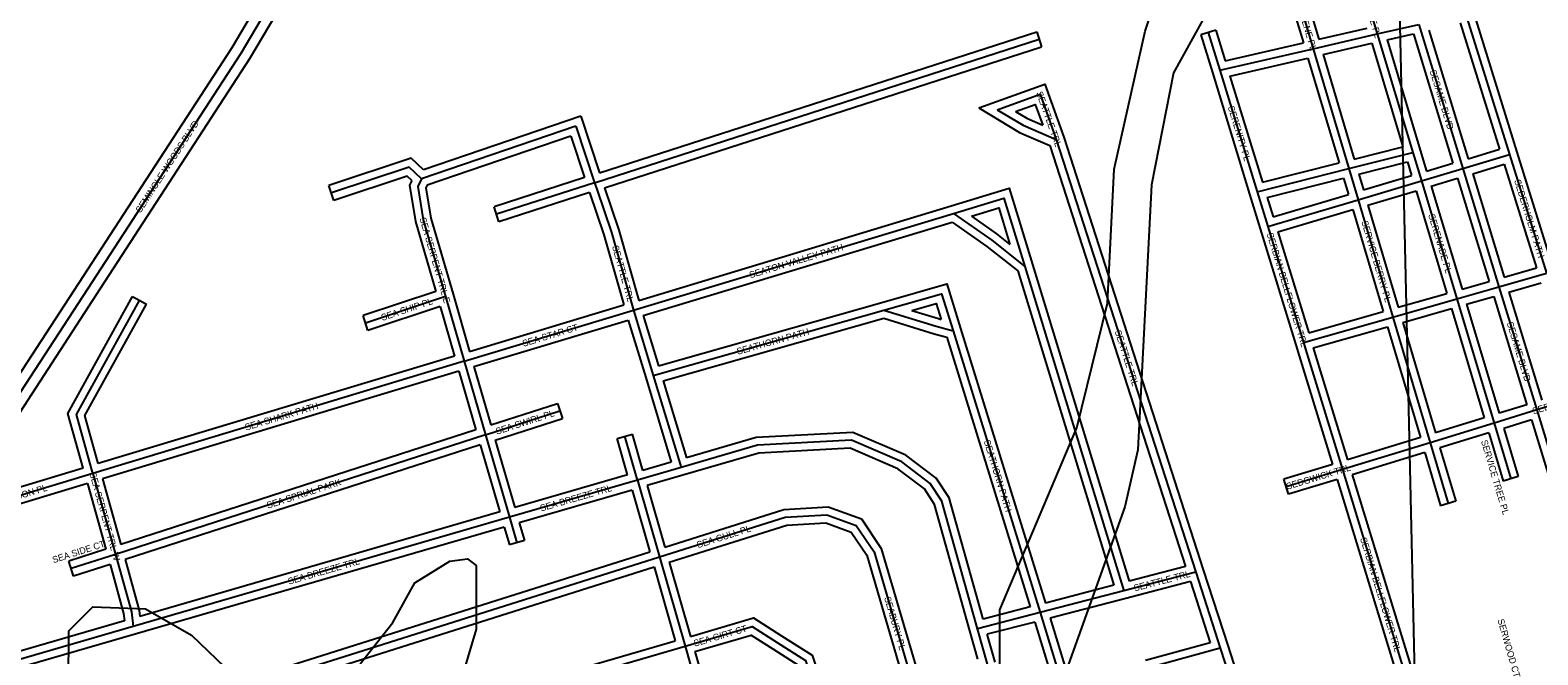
# Model space of a CAD drawing. Extents: x 457167 to 656239, y 1787309 to 1969297.
# Drawn here: x 596108 to 601845, y 1851270 to 1853646 of the extents above; entities that cross this region are included whole.
import ezdxf

# ---------------------------------------------------------------- set-up
doc = ezdxf.new("R2010")
doc.units = 0
for name, color, linetype in [('Level 1', 7, 'Continuous'), ('Level 22', 7, 'Continuous'), ('Level 23', 7, 'Continuous'), ('Level 31', 7, 'Continuous'), ('Level 32', 7, 'Continuous'), ('Level 34', 7, 'Continuous'), ('Level 7', 7, 'Continuous')]:
    doc.layers.add(name, color=color, linetype=linetype)

msp = doc.modelspace()

# ---------------------------------------------------------------- linework, layer by layer
at = {"layer": 'Level 1'}
msp.add_line((601380.825, 1851041.752), (601139.481, 1861606.653), dxfattribs=at)
at = {"layer": 'Level 22'}
msp.add_line((596325.593, 1852660.696), (596034.542, 1852213.537), dxfattribs=at)
msp.add_lwpolyline([(597804.935, 1855505.204), (597727.868, 1855280.965), (597447.57, 1854564.328), (597371.133, 1854338.271), (596908.95, 1853557.201), (596325.593, 1852660.696)], dxfattribs=at)
at = {"layer": 'Level 23'}
for p, q in [((596292.069, 1852682.516), (596008.168, 1852246.344)), ((596359.117, 1852638.876), (596068.066, 1852191.716))]:
    msp.add_line(p, q, dxfattribs=at)
for points in [[(597767.105, 1855518.205), (597690.31, 1855294.756), (597409.977, 1854578.027), (597334.58, 1854355.044), (596874.96, 1853578.303), (596292.066, 1852682.513)], [(597842.764, 1855492.203), (597765.425, 1855267.173), (597485.163, 1854550.629), (597407.687, 1854321.498), (596942.942, 1853536.097), (596359.12, 1852638.879)]]:
    msp.add_lwpolyline(points, dxfattribs=at)
at = {"layer": 'Level 31'}
for p, q in [((601166.169, 1853854.654), (601233.325, 1853631.286)), ((600934.287, 1853763.363), (600990.354, 1853575.283)), ((601568.65, 1853712.246), (601736.58, 1853173.1)), ((600590.935, 1853636.604), (600634.97, 1853493.268)), ((601233.325, 1853631.286), (601391.591, 1853667.779)), ((601391.591, 1853667.779), (601559.505, 1853119.542)), ((598255.381, 1853065.633), (599947.542, 1853611.026)), ((600990.354, 1853575.283), (601233.325, 1853631.286)), ((601233.325, 1853631.286), (601368.91, 1853180.548)), ((600634.97, 1853493.268), (600990.354, 1853575.283)), ((600990.354, 1853575.283), (601125.927, 1853119.091)), ((600634.97, 1853493.268), (600776.578, 1853031.247)), ((598184.726, 1853280.648), (597597.397, 1853080.482)), ((598184.726, 1853280.648), (598255.381, 1853065.633)), ((600012.225, 1853229.481), (600542.985, 1851584.714)), ((601125.927, 1853119.091), (601368.91, 1853180.548)), ((601368.91, 1853180.548), (601401.54, 1853072.503)), ((601401.54, 1853072.503), (601559.505, 1853119.542)), ((601559.505, 1853119.542), (601736.58, 1853173.1)), ((601559.505, 1853119.542), (601697.006, 1852669.895)), ((601736.58, 1853173.1), (601877.263, 1852721.266)), ((598255.381, 1853065.633), (597882.418, 1852945.855)), ((600776.578, 1853031.247), (601125.927, 1853119.091)), ((601125.927, 1853119.091), (601161.088, 1853000.859)), ((601161.088, 1853000.859), (601401.54, 1853072.503)), ((601401.54, 1853072.503), (601536.176, 1852623.95)), ((600776.578, 1853031.247), (600817.447, 1852898.461)), ((598403.294, 1852580.685), (599621.517, 1852948.623)), ((600817.447, 1852898.461), (601161.088, 1853000.859)), ((601161.088, 1853000.859), (601293.497, 1852554.853)), ((600817.447, 1852898.461), (600952.725, 1852457.906)), ((598319.71, 1852876.082), (598403.294, 1852580.685)), ((599892.427, 1852747.523), (600269.414, 1851513.489)), ((601697.006, 1852669.895), (601877.263, 1852721.266)), ((601536.176, 1852623.95), (601697.006, 1852669.895)), ((601697.006, 1852669.895), (601840.532, 1852201.33)), ((597688.058, 1852633.075), (597383.88, 1852531.737)), ((597688.058, 1852633.075), (597759.616, 1852386.421)), ((601293.497, 1852554.853), (601536.176, 1852623.95)), ((601536.176, 1852623.95), (601678.102, 1852151.386)), ((597759.616, 1852386.421), (598403.294, 1852580.685)), ((598403.294, 1852580.685), (598478.675, 1852332.936)), ((598478.675, 1852332.936), (599356.415, 1852581.398)), ((600952.725, 1852457.906), (601293.497, 1852554.853)), ((601293.497, 1852554.853), (601435.094, 1852076.836)), ((599619.565, 1852502.453), (599950.618, 1851431.062)), ((600952.725, 1852457.906), (600965.397, 1852416.432)), ((597759.616, 1852386.421), (596346.433, 1851959.585)), ((597759.616, 1852386.421), (597840.992, 1852106.299)), ((600965.397, 1852416.432), (601100.996, 1851974.422)), ((598478.675, 1852332.936), (598584.912, 1851982.645)), ((601840.532, 1852201.33), (601678.102, 1852151.386)), ((602021.752, 1852257.065), (601840.532, 1852201.33)), ((601840.532, 1852201.33), (602121.888, 1851280.574)), ((597840.992, 1852106.299), (598123.828, 1852197.854)), ((601678.102, 1852151.386), (601435.094, 1852076.836)), ((601678.102, 1852151.386), (601741.462, 1851939.661)), ((597840.992, 1852106.299), (596432.212, 1851651.816)), ((597840.992, 1852106.299), (597931.55, 1851793.072)), ((598418.526, 1851934.128), (598370.397, 1852101.472)), ((601435.094, 1852076.836), (601100.996, 1851974.422)), ((601435.094, 1852076.836), (601503.518, 1851845.466)), ((598584.912, 1851982.645), (598418.526, 1851934.128)), ((601100.996, 1851974.422), (600887.606, 1851909.649)), ((601100.996, 1851974.422), (601379.802, 1851063.482)), ((596346.433, 1851959.585), (596432.212, 1851651.816)), ((598418.526, 1851934.128), (597931.55, 1851793.072)), ((598418.526, 1851934.128), (598502.437, 1851642.366)), ((597931.55, 1851793.072), (596499.581, 1851377.531)), ((597931.55, 1851793.072), (597960.051, 1851696.665)), ((596432.212, 1851651.816), (596264.035, 1851597.906)), ((596432.212, 1851651.816), (596492.985, 1851433.541)), ((596936.953, 1851148.109), (598502.437, 1851642.366)), ((598502.437, 1851642.366), (598599.647, 1851303.313)), ((600542.985, 1851584.714), (600269.414, 1851513.489)), ((600542.985, 1851584.714), (600636.15, 1851295.853)), ((600269.414, 1851513.489), (599950.618, 1851431.062)), ((596492.985, 1851433.541), (596499.581, 1851377.531)), ((599950.618, 1851431.062), (599712.715, 1851369.606)), ((599950.618, 1851431.062), (600042.81, 1851132.383)), ((596499.581, 1851377.531), (596006.857, 1851235.056)), ((599750.714, 1851234.641), (599712.715, 1851369.606)), ((597060.331, 1850856.645), (598599.647, 1851303.313)), ((600636.15, 1851295.853), (600359.385, 1851219.541)), ((600636.15, 1851295.853), (601137.175, 1849743.866))]:
    msp.add_line(p, q, dxfattribs=at)
for points in [[(599787.651, 1853343.273), (599950.728, 1853401.935), (600012.225, 1853229.481)], [(599787.651, 1853343.273), (599886.245, 1853283.852), (600012.225, 1853229.481)], [(597597.397, 1853080.482), (597550.351, 1853124.555), (597254.141, 1853026.48)], [(597597.397, 1853080.482), (597582.707, 1853051.051), (597603.518, 1852924.475), (597688.058, 1852633.075)], [(598255.381, 1853065.633), (598263.62, 1853040.893), (598319.71, 1852876.082)], [(599621.517, 1852948.623), (599813.245, 1853006.877), (599892.427, 1852747.523)], [(599621.517, 1852948.623), (599766.527, 1852847.678), (599892.427, 1852747.523)], [(596346.433, 1851959.585), (596283.761, 1852184.409), (596523.853, 1852618.196)], [(599356.415, 1852581.398), (599575.849, 1852643.608), (599619.565, 1852502.453)], [(599356.415, 1852581.398), (599555.605, 1852520.005), (599619.565, 1852502.453)], [(599712.715, 1851369.606), (599576.878, 1851854.166), (599532.73, 1851921.869), (599424.298, 1852003.851), (599233.414, 1852085.959), (598875.244, 1852067.237), (598584.912, 1851982.645)], [(596346.433, 1851959.585), (595797.011, 1851793.931), (595708.469, 1851768.256)], [(598502.437, 1851642.366), (598981.152, 1851793.624), (599139.705, 1851802.835)], [(599139.705, 1851802.835), (599251.383, 1851761.937), (599319.04, 1851661.836), (599473.276, 1851135.793)], [(598599.647, 1851303.313), (598855.72, 1851377.826), (598950.178, 1851317.681)], [(598599.647, 1851303.313), (598635.745, 1851177.078), (598656.324, 1851103.23)], [(598950.178, 1851317.681), (599058.313, 1851248.789), (599136.59, 1851016.31)]]:
    msp.add_lwpolyline(points, dxfattribs=at)
at = {"layer": 'Level 32'}
for p, q in [((600905.537, 1853754.792), (600952.475, 1853597.33)), ((600963.037, 1853771.933), (601011.057, 1853610.841)), ((601597.294, 1853721.166), (601765.223, 1853182.021)), ((598274.569, 1853103.337), (599938.339, 1853639.58)), ((599938.339, 1853639.58), (599956.745, 1853582.471)), ((600619.612, 1853645.413), (600562.257, 1853627.793)), ((600619.612, 1853645.413), (600655.442, 1853528.781)), ((601011.058, 1853610.841), (601195.371, 1853653.324)), ((601429.675, 1853645.874), (601579.434, 1853156.912)), ((601549.12, 1853674.062), (601698.94, 1853193.058)), ((598293.443, 1853046.38), (599956.745, 1853582.471)), ((600562.257, 1853627.793), (600606.292, 1853484.458)), ((600655.442, 1853528.781), (600952.475, 1853597.331)), ((601028.207, 1853553.219), (601212.688, 1853595.741)), ((601212.688, 1853595.741), (601331.145, 1853201.941)), ((601271.281, 1853609.25), (601371.092, 1853632.264)), ((601271.282, 1853609.249), (601397.638, 1853189.19)), ((601371.092, 1853632.264), (601521.965, 1853139.666)), ((600673.088, 1853471.275), (600969.628, 1853539.71)), ((600969.627, 1853539.71), (601088.251, 1853140.551)), ((601028.207, 1853553.221), (601146.482, 1853155.235)), ((600606.286, 1853484.476), (600747.895, 1853022.456)), ((600673.087, 1853471.276), (600796.907, 1853067.293)), ((598203.758, 1853318.829), (597604.764, 1853114.687)), ((598203.757, 1853318.829), (598274.569, 1853103.337)), ((598165.693, 1853242.466), (597618.735, 1853056.059)), ((598165.694, 1853242.466), (598217.451, 1853084.961)), ((600040.635, 1853239.127), (600571.535, 1851593.926)), ((599987.85, 1853207.325), (600504.675, 1851605.74)), ((601146.482, 1853155.234), (601331.145, 1853201.941)), ((601397.628, 1853189.221), (601421.618, 1853109.783)), ((601579.435, 1853156.912), (601698.941, 1853193.058)), ((601765.224, 1853182.019), (601897.197, 1852758.156)), ((600796.907, 1853067.293), (601088.251, 1853140.551)), ((601163.594, 1853097.672), (601348.476, 1853144.435)), ((601348.477, 1853144.435), (601364.114, 1853092.655)), ((601421.618, 1853109.783), (601521.964, 1853139.666)), ((601596.993, 1853099.538), (601716.78, 1853135.769)), ((601716.781, 1853135.769), (601839.48, 1852741.693)), ((598217.451, 1853084.96), (597873.245, 1852974.417)), ((600814.549, 1853009.86), (601105.365, 1853082.985)), ((601105.365, 1853082.986), (601123.784, 1853021.046)), ((601163.594, 1853097.672), (601181.286, 1853038.181)), ((601181.287, 1853038.181), (601364.114, 1853092.656)), ((601438.916, 1853052.331), (601539.524, 1853082.29)), ((601539.524, 1853082.29), (601659.38, 1852690.346)), ((601596.993, 1853099.538), (601717.088, 1852706.812)), ((597263.57, 1852998), (597244.712, 1853054.959)), ((598236.316, 1853028.001), (597891.59, 1852917.291)), ((598236.316, 1853028.001), (598291.055, 1852867.158)), ((598293.443, 1853046.38), (598348.362, 1852885.004)), ((600747.905, 1853022.422), (600788.774, 1852889.636)), ((600814.549, 1853009.86), (600837.374, 1852935.702)), ((600837.373, 1852935.702), (601123.784, 1853021.046)), ((601198.376, 1852980.665), (601381.412, 1853035.201)), ((601381.412, 1853035.201), (601498.693, 1852644.47)), ((601438.916, 1853052.331), (601556.399, 1852660.927)), ((597891.59, 1852917.291), (597873.245, 1852974.417)), ((598423.847, 1852618.231), (599612.842, 1852977.342)), ((600855.005, 1852878.349), (601140.875, 1852963.531)), ((601140.874, 1852963.531), (601256.1, 1852575.405)), ((601198.377, 1852980.665), (601313.813, 1852591.83)), ((598440.745, 1852560.656), (599616.292, 1852915.706)), ((598291.055, 1852867.158), (598366.398, 1852600.886)), ((598348.362, 1852885.004), (598423.847, 1852618.231)), ((600788.767, 1852889.655), (600924.045, 1852449.098)), ((600855.005, 1852878.349), (600972.777, 1852494.801)), ((599912.576, 1852784.266), (600289.699, 1851549.77)), ((599866.464, 1852729.841), (600231.567, 1851534.691)), ((601717.088, 1852706.812), (601839.48, 1852741.693)), ((601556.399, 1852660.927), (601659.38, 1852690.346)), ((601734.65, 1852649.428), (601857.32, 1852684.387)), ((596497.605, 1852632.724), (596550.1, 1852603.669)), ((597651.207, 1852652.419), (597374.397, 1852560.2)), ((597716.87, 1852641.433), (597779.979, 1852423.902)), ((598498.811, 1852369.815), (599348.243, 1852610.265)), ((601313.813, 1852591.83), (601498.693, 1852644.469)), ((601573.654, 1852603.455), (601676.942, 1852632.961)), ((601573.654, 1852603.455), (601698.147, 1852188.936)), ((601676.942, 1852632.961), (601803.069, 1852221.196)), ((601734.65, 1852649.428), (601860.42, 1852238.833)), ((597393.361, 1852503.275), (597374.397, 1852560.2)), ((597667.938, 1852594.75), (597393.361, 1852503.275)), ((597667.938, 1852594.75), (597722.535, 1852406.56)), ((597779.978, 1852423.902), (598366.398, 1852600.886)), ((598440.745, 1852560.657), (598498.812, 1852369.815)), ((598516.255, 1852312.393), (599356.053, 1852550.116)), ((600972.777, 1852494.801), (601256.1, 1852575.405)), ((601330.872, 1852534.302), (601515.95, 1852586.997)), ((601515.949, 1852586.997), (601640.79, 1852171.32)), ((597796.708, 1852366.277), (598383.305, 1852543.315)), ((598383.305, 1852543.314), (598449.974, 1852324.202)), ((599648.229, 1852511.309), (599970.828, 1851467.274)), ((600990.353, 1852437.418), (601273.16, 1852517.876)), ((601273.16, 1852517.876), (601397.887, 1852096.808)), ((601330.872, 1852534.301), (601455.255, 1852114.401)), ((599595.759, 1852477.876), (599912.671, 1851452.245)), ((600924.034, 1852449.138), (600936.706, 1852407.666)), ((600990.353, 1852437.418), (600994.087, 1852425.198)), ((597722.535, 1852406.56), (596367.1, 1851997.166)), ((600936.716, 1852407.633), (601063.49, 1851994.388)), ((600994.077, 1852425.231), (601120.88, 1852011.895)), ((597739.265, 1852348.935), (596383.213, 1851939.355)), ((597739.265, 1852348.935), (597804.055, 1852125.905)), ((597796.707, 1852366.277), (597861.173, 1852144.364)), ((598449.966, 1852324.228), (598547.402, 1852002.956)), ((598516.255, 1852312.394), (598605.009, 1852019.748)), ((597861.174, 1852144.365), (598114.588, 1852226.396)), ((598114.588, 1852226.396), (598133.066, 1852169.311)), ((601803.069, 1852221.197), (601698.147, 1852188.936)), ((597877.884, 1852086.707), (598133.066, 1852169.311)), ((601640.79, 1852171.319), (601455.254, 1852114.401)), ((601820.623, 1852163.821), (601715.379, 1852131.461)), ((601820.623, 1852163.821), (602084.343, 1851300.78)), ((597804.055, 1852125.905), (596452.725, 1851689.956)), ((597877.885, 1852086.707), (597952.032, 1851830.238)), ((598341.565, 1852093.179), (598399.229, 1852109.764)), ((598381.418, 1851954.612), (598341.565, 1852093.179)), ((598439.035, 1851971.358), (598399.229, 1852109.764)), ((601397.887, 1852096.808), (601120.88, 1852011.895)), ((601658.021, 1852113.845), (601472.284, 1852056.864)), ((601658.021, 1852113.845), (601712.721, 1851931.061)), ((601715.378, 1852131.461), (601770.203, 1851948.262)), ((597820.762, 1852068.249), (596468.839, 1851632.108)), ((597820.763, 1852068.249), (597894.405, 1851813.531)), ((601414.917, 1852039.271), (601138.458, 1851954.526)), ((601414.916, 1852039.271), (601474.748, 1851836.958)), ((601472.284, 1852056.864), (601532.286, 1851853.975)), ((598547.402, 1852002.956), (598439.035, 1851971.357)), ((601063.489, 1851994.389), (600878.892, 1851938.356)), ((596325.759, 1851922.016), (596395.561, 1851671.571)), ((596383.214, 1851939.355), (596452.725, 1851689.956)), ((598381.418, 1851954.612), (597952.033, 1851830.237)), ((598591.904, 1851953.433), (598455.619, 1851913.694)), ((600896.32, 1851880.941), (600878.892, 1851938.356)), ((601081.069, 1851937.02), (600896.32, 1851880.941)), ((601081.069, 1851937.021), (601351.115, 1851054.702)), ((601138.458, 1851954.526), (601399.825, 1851100.566)), ((601770.203, 1851948.262), (601712.721, 1851931.061)), ((598398.001, 1851896.949), (597968.87, 1851772.648)), ((598398.001, 1851896.948), (598465.524, 1851662.171)), ((598455.619, 1851913.694), (598522.757, 1851680.25)), ((597894.405, 1851813.531), (596525.233, 1851416.212)), ((601532.286, 1851853.975), (601474.748, 1851836.958)), ((597911.242, 1851755.941), (596507.941, 1851348.719)), ((597911.241, 1851755.941), (597931.28, 1851688.16)), ((597968.871, 1851772.647), (597988.82, 1851705.169)), ((597988.82, 1851705.169), (597931.28, 1851688.16)), ((596395.56, 1851671.571), (596254.876, 1851626.473)), ((596468.839, 1851632.108), (596522.507, 1851439.351)), ((596927.92, 1851176.717), (598465.523, 1851662.171)), ((596273.193, 1851569.336), (596254.876, 1851626.473)), ((596411.675, 1851613.728), (596273.193, 1851569.336)), ((596411.675, 1851613.728), (596463.461, 1851427.728)), ((596977.436, 1851129.43), (598482.089, 1851604.481)), ((598482.09, 1851604.481), (598562.567, 1851323.791)), ((598539.325, 1851622.559), (598620.184, 1851340.533)), ((600504.675, 1851605.74), (600289.698, 1851549.77)), ((600571.537, 1851593.923), (600664.702, 1851305.062)), ((600231.567, 1851534.691), (599970.828, 1851467.274)), ((600523.129, 1851548.543), (600276.973, 1851484.456)), ((600523.128, 1851548.542), (600597.984, 1851316.449)), ((600276.924, 1851484.444), (599988.551, 1851409.883)), ((596466.81, 1851399.285), (596021.405, 1851270.491)), ((596463.461, 1851427.727), (596466.81, 1851399.284)), ((596522.507, 1851439.352), (596525.232, 1851416.213)), ((599912.672, 1851452.244), (599733.668, 1851406.003)), ((599988.551, 1851409.883), (600062.894, 1851169.029)), ((596507.914, 1851348.711), (596051.49, 1851216.731)), ((599714.239, 1851253.493), (599683.838, 1851361.476)), ((599930.396, 1851394.853), (599749.9, 1851348.226)), ((599779.59, 1851242.771), (599749.9, 1851348.226)), ((599930.396, 1851394.852), (600004.975, 1851153.236)), ((597077.567, 1850892.883), (598562.566, 1851323.79)), ((600597.985, 1851316.449), (600351.411, 1851248.462)), ((600664.7, 1851305.07), (601165.725, 1849753.083))]:
    msp.add_line(p, q, dxfattribs=at)
for points in [[(599718.126, 1853350.146), (599968.88, 1853440.346), (600040.635, 1853239.127)], [(599718.126, 1853350.145), (599872.496, 1853257.111), (599987.85, 1853207.324)], [(599857.175, 1853336.398), (599932.575, 1853363.522), (599960.809, 1853284.347)], [(599857.175, 1853336.398), (599899.995, 1853310.594), (599960.809, 1853284.347)], [(597604.764, 1853114.687), (597557.849, 1853158.64), (597244.712, 1853054.959)], [(597560.568, 1853073.873), (597542.855, 1853090.47), (597263.57, 1852998)], [(597560.568, 1853073.873), (597551.529, 1853055.763), (597574.206, 1852917.837), (597651.207, 1852652.419)], [(597618.736, 1853056.059), (597613.885, 1853046.338), (597632.83, 1852931.111), (597716.87, 1852641.433)], [(599612.842, 1852977.342), (599833.19, 1853044.291), (599912.578, 1852784.261)], [(599689.427, 1852937.901), (599793.3, 1852969.462), (599835.54, 1852831.113)], [(599616.292, 1852915.706), (599748.6, 1852823.604), (599866.464, 1852729.841)], [(599689.427, 1852937.901), (599784.454, 1852871.753), (599835.54, 1852831.113)], [(599348.232, 1852610.261), (599595.842, 1852680.458), (599648.224, 1852511.328)], [(596309.645, 1851979.826), (596251.563, 1852188.188), (596497.605, 1852632.724)], [(596367.1, 1851997.166), (596315.959, 1852180.63), (596550.1, 1852603.669)], [(599462.167, 1852580.196), (599555.855, 1852606.757), (599574.711, 1852545.871)], [(599356.053, 1852550.116), (599547.215, 1852491.198), (599595.759, 1852477.876)], [(599462.167, 1852580.196), (599563.995, 1852548.812), (599574.711, 1852545.871)], [(599733.668, 1851406.003), (599604.522, 1851866.696), (599555, 1851942.641), (599439.491, 1852029.973), (599238.838, 1852116.284), (598870.198, 1852097.015), (598605.009, 1852019.748)], [(599683.829, 1851361.508), (599549.234, 1851841.636), (599510.461, 1851901.096), (599409.105, 1851977.727), (599227.99, 1852055.635), (598880.29, 1852037.459), (598591.898, 1851953.431)], [(596309.645, 1851979.826), (595788.504, 1851822.7), (595722.988, 1851803.701)], [(596325.759, 1851922.016), (595805.519, 1851765.161), (595753.087, 1851749.957)], [(598522.757, 1851680.249), (598975.68, 1851823.357), (599144.177, 1851833.146)], [(599144.176, 1851833.145), (599270.807, 1851786.773), (599346.513, 1851674.762), (599493.127, 1851174.713)], [(598539.325, 1851622.559), (598986.625, 1851763.891), (599135.23, 1851772.523)], [(599135.231, 1851772.524), (599231.959, 1851737.102), (599291.566, 1851648.91), (599436.505, 1851154.576)], [(598620.184, 1851340.533), (598860.376, 1851410.426), (598966.29, 1851342.987)], [(598636.7, 1851282.85), (598851.062, 1851345.226), (598934.065, 1851292.375)], [(598966.298, 1851342.983), (599083.365, 1851268.4), (599155.291, 1851054.78)], [(598934.058, 1851292.379), (599033.26, 1851229.177), (599098.721, 1851034.761)], [(598636.7, 1851282.85), (598664.616, 1851185.229), (598685.325, 1851110.914)]]:
    msp.add_lwpolyline(points, dxfattribs=at)
at = {"layer": 'Level 7'}
for points in [[(600825.735, 1854149.524), (600458.225, 1853483.022), (600374.407, 1853057.936), (600323.344, 1852049.31), (600273.095, 1851832.596), (600022.256, 1851132.604), (600038.111, 1850382.342), (600004.642, 1850232.32), (599787.671, 1850024.146), (599787.671, 1850024.146), (599687.699, 1850107.606), (599646.118, 1850199.367), (599612.996, 1850399.471), (599821.865, 1850841.068), (599822.184, 1851141.173), (599797.243, 1851199.564), (599797.501, 1851441.307), (600089.99, 1852132.9), (600207.218, 1852607.967), (600232.755, 1853116.446), (600350.013, 1853641.504), (600793.269, 1854991.527)], [(597363.083, 1851235.483), (597488.293, 1851393.746), (597571.823, 1851543.699), (597705.295, 1851626.931), (597771.985, 1851635.201), (597805.305, 1851610.161), (597805.037, 1851368.407), (597754.858, 1851201.715)], [(596254.27, 1851161.637), (596254.499, 1851361.71), (596346.289, 1851453.311), (596546.361, 1851444.742), (596721.295, 1851344.542), (596879.547, 1851194.331)]]:
    msp.add_lwpolyline(points, dxfattribs=at)

# ---------------------------------------------------------------- texts
at = {"layer": 'Level 34'}
for s, height, rotation, p in [('SERENADE PL', 24.99916, 286.7334139, (601158.261, 1853837.545)), ('SERENE PL', 25, 286.5989167, (600926.588, 1853745.436)), ('SESAME BLVD', 25, 287.0283778, (601432.883, 1853490.284)), ('SEATTLE TRL', 25, 289.6260167, (599935.428, 1853407.627)), ('SERENITY PL', 25, 287.0399111, (600664.75, 1853353.451)), ('SEMINOLE WOODS BLVD', 25, 56.9473889, (596528.03, 1852948.885)), ('SEDERHOLM PATH', 25, 287.2942555, (601754.538, 1853073.379)), ('SEA SERPENT TRL E', 25, 286.1778472, (597589.028, 1852929.561)), ('SERVICE BERRY PL', 25, 286.5346333, (601172.821, 1852917.416)), ('SERENADE PL', 25, 286.7071473, (601427.413, 1852942.825)), ('SEATON VALLEY PATH', 25, 16.805525, (598848.681, 1852702.149)), ('SERBIAN BELLFLOWER TRL', 25, 287.0694306, (600812.675, 1852871.425)), ('SEATTLE TRL', 25, 285.7987389, (598321.691, 1852823.172)), ('SEA SHIP PL', 25, 18.4251416, (597448.034, 1852539.936)), ('SEA STAR CT', 25, 16.7936416, (597985.11, 1852441.42)), ('SEATHORN PATH', 25, 15.8049306, (598800.486, 1852411.04)), ('SEATTLE TRL', 25, 287.8843556, (600234.371, 1852500.375)), ('SESAME BLVD', 24.99916, 287.0299917, (601726.102, 1852532.23)), ('SEDGWICK TRL', 24.99916, 17.0950583, (601828.25, 1852184.476)), ('SEA SHARK PATH', 25, 16.8060278, (596929.1, 1852122.516)), ('SEA SWIRL PL', 25, 17.9367861, (597883.779, 1852107.01)), ('SEATHORN PATH', 25, 287.1704694, (599736.189, 1852082.684)), ('SERVICE TREE PL', 24.99916, 286.6598111, (601628.024, 1852083.321)), ('SEDGWICK TRL', 25, 16.8850083, (600891.241, 1851897.69)), ('SEASON PL', 25, 16.7781277, (595993.911, 1851840.241)), ('SEA SERPENT TRL W', 25, 285.573475, (596333.268, 1851960.262)), ('SEA SPRIAL PARK', 25, 17.8797277, (597012.297, 1851825.822)), ('SEA BREEZE TRL', 25, 16.1537028, (598052.362, 1851815.053)), ('SEA GULL PL', 25, 17.5344722, (598649.156, 1851675.616)), ('SEA SIDE CT', 25, 17.7733333, (596196.829, 1851618.485)), ('SERBIAN BELLFLOWER TRL', 25, 287.0172028, (601168.163, 1851712.26)), ('SEA BREEZE TRL', 25, 16.1817722, (597092.914, 1851536.695)), ('SEATTLE TRL', 25, 14.5927889, (600310.594, 1851511.295)), ('SEABURY PL', 25, 286.34085, (599357.179, 1851487.328)), ('SERWOOD CT', 25, 286.115675, (601690.982, 1851402.809)), ('SEA GIRT CT', 25, 16.2237028, (598636.367, 1851300.981))]:
    msp.add_text(s, height=height, rotation=rotation, dxfattribs=at).set_placement(p)

doc.saveas('drawing.dxf')
